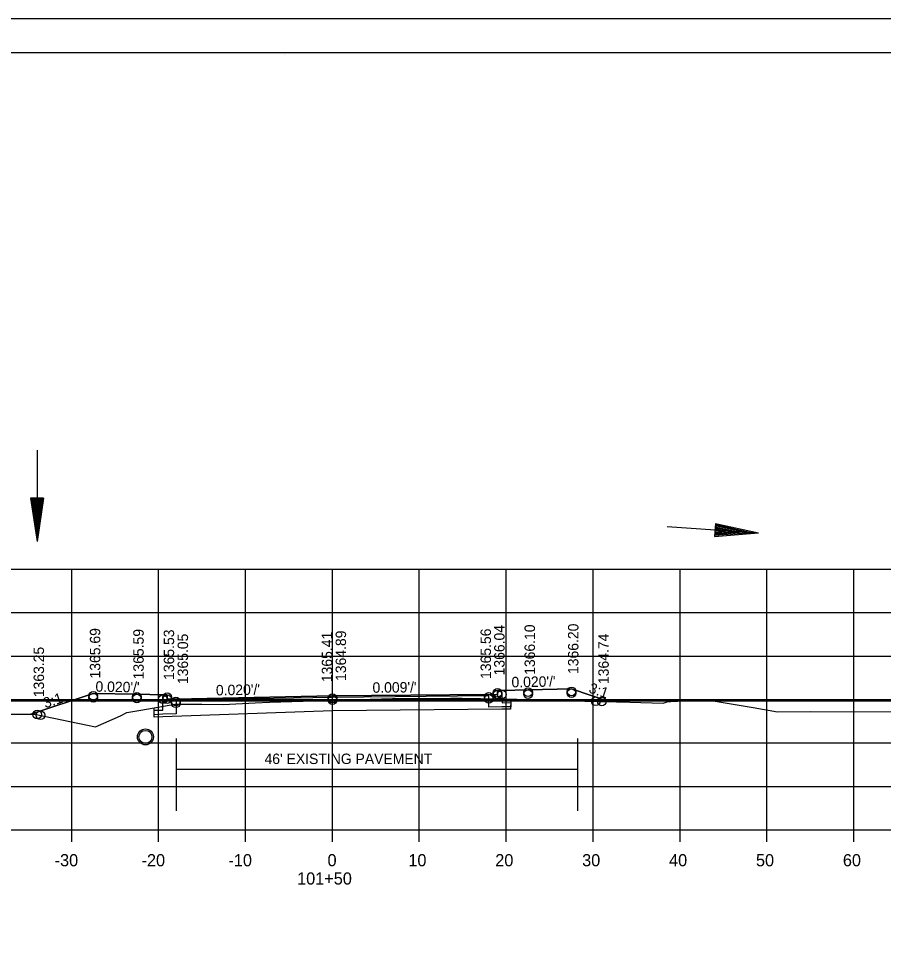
# Model space of a CAD drawing. Extents: x 1374311 to 1383814, y 384102 to 406278.
# Drawn here: x 1382684.7 to 1382784.3, y 385012.6 to 385119.2 of the extents above; entities that cross this region are included whole.
import ezdxf

# ---------------------------------------------------------------- set-up
doc = ezdxf.new("R2010")
doc.units = 0
for name, color, linetype in [('R_Axis', 7, 'Continuous'), ('R_Axis Annot', 7, 'Continuous'), ('R_Border', 7, 'Continuous'), ('R_Draft', 7, 'Continuous'), ('R_Exist Surface', 7, 'Continuous'), ('R_Fin Surface', 7, 'Continuous'), ('R_Grid', 7, 'Continuous'), ('R_No Plot', 7, 'Continuous'), ('R_Water', 7, 'Continuous'), ('R_Xsect Elev', 7, 'Continuous'), ('R_Xsect Slope', 7, 'Continuous')]:
    doc.layers.add(name, color=color, linetype=linetype)

msp = doc.modelspace()

# ---------------------------------------------------------------- linework, layer by layer
at = {"layer": 'R_Axis'}
for p, q in [((1382580.86, 385025.87), (1382860.86, 385025.87)), ((1382690.86, 385024.47), (1382690.86, 385025.87)), ((1382700.86, 385024.47), (1382700.86, 385025.87)), ((1382710.86, 385024.47), (1382710.86, 385025.87)), ((1382720.86, 385024.47), (1382720.86, 385025.87)), ((1382730.86, 385024.47), (1382730.86, 385025.87)), ((1382740.86, 385024.47), (1382740.86, 385025.87)), ((1382750.86, 385024.47), (1382750.86, 385025.87)), ((1382760.86, 385024.47), (1382760.86, 385025.87)), ((1382770.86, 385024.47), (1382770.86, 385025.87)), ((1382780.86, 385024.47), (1382780.86, 385025.87))]:
    msp.add_line(p, q, dxfattribs=at)
at = {"layer": 'R_Border'}
for p, q in [((1382562.86, 385115.33), (1382879.04, 385115.33)), ((1382715.38, 385115.07), (1382715.38, 385115.07)), ((1382715.38, 385115.07), (1382715.38, 385115.07))]:
    msp.add_line(p, q, dxfattribs=at)
at = {"layer": 'R_Draft'}
for p, q in [((1382686.12, 385064.05), (1382686.87, 385059.05)), ((1382687.62, 385064.05), (1382686.12, 385064.05)), ((1382686.24, 385064.05), (1382686.87, 385059.89)), ((1382686.37, 385064.05), (1382686.87, 385060.75)), ((1382686.49, 385064.05), (1382686.87, 385061.58)), ((1382686.62, 385064.05), (1382686.87, 385062.43)), ((1382686.75, 385064.05), (1382686.87, 385063.26)), ((1382687.62, 385064.05), (1382686.87, 385059.05)), ((1382687.11, 385064.05), (1382686.87, 385062.43)), ((1382687.36, 385064.05), (1382686.87, 385060.75)), ((1382687.49, 385064.05), (1382686.87, 385059.89)), ((1382687.24, 385064.05), (1382686.87, 385061.58)), ((1382686.98, 385064.05), (1382686.87, 385063.26)), ((1382764.94, 385061.13), (1382764.84, 385059.63)), ((1382764.9, 385060.62), (1382766.51, 385060.27)), ((1382764.91, 385060.75), (1382767.35, 385060.21)), ((1382764.92, 385060.88), (1382768.18, 385060.15)), ((1382764.93, 385061), (1382769.04, 385060.09)), ((1382764.94, 385061.13), (1382769.88, 385060.03)), ((1382764.84, 385059.76), (1382769.04, 385060.09)), ((1382764.84, 385059.63), (1382769.88, 385060.03)), ((1382764.85, 385059.88), (1382768.18, 385060.15)), ((1382764.86, 385060.01), (1382767.35, 385060.21)), ((1382764.87, 385060.13), (1382766.51, 385060.27)), ((1382764.88, 385060.26), (1382765.68, 385060.32)), ((1382764.9, 385060.5), (1382765.68, 385060.32))]:
    msp.add_line(p, q, dxfattribs=at)
at = {"layer": 'R_Exist Surface'}
msp.add_lwpolyline([(1382683.52, 385039.19), (1382686.71, 385039.17), (1382686.79, 385039.15), (1382693.61, 385037.73), (1382696.46, 385039), (1382697.22, 385039.36), (1382698.8, 385039.63), (1382702.72, 385040.31), (1382705.82, 385040.31), (1382708.31, 385040.3), (1382711.96, 385040.47), (1382713.61, 385040.54), (1382717.48, 385040.66), (1382727.76, 385040.98), (1382734.44, 385041.02), (1382735.81, 385041.02), (1382742.09, 385040.89), (1382742.78, 385040.88), (1382755.08, 385040.55), (1382758.91, 385040.45), (1382758.93, 385040.46), (1382759.5, 385040.64), (1382759.65, 385040.64), (1382759.8, 385040.64), (1382762.14, 385040.74), (1382763.77, 385040.85), (1382769.26, 385039.95), (1382772.06, 385039.44), (1382775.84, 385039.47), (1382788.37, 385039.43)], dxfattribs=at)
msp.add_circle((1382699.35, 385036.56), 0.917, dxfattribs=at)
at = {"layer": 'R_Fin Surface'}
for points in [[(1382686.17, 385039.17), (1382693.35, 385041.56), (1382698.35, 385041.46), (1382701.35, 385041.4), (1382701.85, 385041.4), (1382701.86, 385040.9), (1382702.86, 385040.92), (1382720.86, 385041.28), (1382738.86, 385041.44), (1382739.86, 385041.42), (1382739.87, 385041.92), (1382740.37, 385041.92), (1382743.37, 385041.98), (1382748.37, 385042.08), (1382752.77, 385040.61)], [(1382740.37, 385041.71), (1382740.38, 385040.5), (1382741.38, 385040.53), (1382741.37, 385040.03), (1382740.37, 385040.02), (1382738.87, 385040), (1382738.87, 385041.28), (1382720.86, 385041.11), (1382702.89, 385040.77), (1382702.89, 385039.21), (1382701.35, 385039.16), (1382700.35, 385039.12), (1382700.36, 385039.62), (1382701.36, 385039.64), (1382701.35, 385041.19)]]:
    msp.add_lwpolyline(points, dxfattribs=at)
at = {"layer": 'R_Grid'}
for p, q in [((1382580.86, 385055.87), (1382860.86, 385055.87)), ((1382690.86, 385025.87), (1382690.86, 385055.87)), ((1382700.86, 385025.87), (1382700.86, 385055.87)), ((1382710.86, 385025.87), (1382710.86, 385055.87)), ((1382720.86, 385025.87), (1382720.86, 385055.87)), ((1382730.86, 385025.87), (1382730.86, 385055.87)), ((1382740.86, 385025.87), (1382740.86, 385055.87)), ((1382750.86, 385025.87), (1382750.86, 385055.87)), ((1382760.86, 385025.87), (1382760.86, 385055.87)), ((1382770.86, 385025.87), (1382770.86, 385055.87)), ((1382780.86, 385025.87), (1382780.86, 385055.87)), ((1382580.86, 385050.87), (1382860.86, 385050.87)), ((1382580.86, 385045.87), (1382860.86, 385045.87)), ((1382580.86, 385040.87), (1382860.86, 385040.87)), ((1382580.86, 385040.7), (1382860.86, 385040.7)), ((1382580.86, 385035.87), (1382860.86, 385035.87)), ((1382580.86, 385030.87), (1382860.86, 385030.87)), ((1382580.86, 385025.87), (1382860.86, 385025.87))]:
    msp.add_line(p, q, dxfattribs=at)
at = {"layer": 'R_No Plot'}
msp.add_line((1382550.46, 385119.23), (1382883.79, 385119.23), dxfattribs=at)
for points in [[(1382550.45, 385119.23), (1382883.79, 385119.23), (1382883.79, 384905.89), (1382550.45, 384905.89)], [(1382796.78, 385115.33), (1382796.78, 385105.45), (1382832.51, 385105.45), (1382832.51, 385102.53), (1382855.71, 385102.53), (1382855.71, 385079.32), (1382879.04, 385079.32), (1382879.04, 384909.87), (1382562.86, 384909.87), (1382562.86, 385115.33)], [(1382686.17, 385039.17), (1382686.71, 385039.17), (1382686.79, 385039.15), (1382693.61, 385037.73), (1382696.46, 385039), (1382697.22, 385039.36), (1382698.8, 385039.63), (1382702.72, 385040.31), (1382705.82, 385040.31), (1382708.31, 385040.3), (1382711.96, 385040.47), (1382713.61, 385040.54), (1382717.48, 385040.66), (1382727.76, 385040.98), (1382734.44, 385041.02), (1382735.81, 385041.02), (1382742.09, 385040.89), (1382742.78, 385040.88), (1382752.77, 385040.61), (1382748.37, 385042.08), (1382743.37, 385041.98), (1382740.37, 385041.92), (1382739.87, 385041.92), (1382739.86, 385041.42), (1382738.86, 385041.44), (1382720.86, 385041.28), (1382702.86, 385040.92), (1382701.86, 385040.9), (1382701.85, 385041.4), (1382701.35, 385041.4), (1382698.35, 385041.46), (1382693.35, 385041.56)], [(1382700.35, 385038.84), (1382700.35, 385039.9), (1382702.72, 385040.31), (1382705.82, 385040.31), (1382708.31, 385040.3), (1382711.96, 385040.47), (1382713.61, 385040.54), (1382717.48, 385040.66), (1382727.76, 385040.98), (1382734.44, 385041.02), (1382735.81, 385041.02), (1382741.38, 385040.9), (1382741.38, 385040.53), (1382741.38, 385040.25), (1382741.38, 385040.25), (1382741.37, 385039.75), (1382740.37, 385039.74), (1382720.86, 385039.57), (1382701.35, 385038.88)]]:
    msp.add_lwpolyline(points, close=True, dxfattribs=at)
for centre in [(1382693.35, 385041.28), (1382693.35, 385041.07), (1382698.35, 385041.18), (1382698.35, 385040.97), (1382701.35, 385040.91), (1382701.85, 385041.12), (1382701.85, 385040.91), (1382720.86, 385041), (1382738.86, 385041.16), (1382738.86, 385040.95), (1382739.87, 385041.64), (1382739.87, 385041.43), (1382740.37, 385041.43), (1382743.37, 385041.7), (1382743.37, 385041.49), (1382748.37, 385041.8), (1382748.37, 385041.59), (1382702.86, 385040.64), (1382702.86, 385040.43), (1382720.86, 385040.79), (1382751.18, 385040.66), (1382751.86, 385040.64), (1382686.88, 385039.13), (1382686.88, 385039.13), (1382687.27, 385039.05), (1382687.27, 385039.05)]:
    msp.add_circle(centre, 0.5, dxfattribs=at)
at = {"layer": 'R_Water'}
for p, q in [((1382686.87, 385069.56), (1382686.87, 385059.05)), ((1382759.39, 385060.76), (1382769.88, 385060.03)), ((1382702.91, 385028.05), (1382702.91, 385036.37)), ((1382749.09, 385028.05), (1382749.09, 385036.37)), ((1382702.91, 385032.84), (1382749.09, 385032.84))]:
    msp.add_line(p, q, dxfattribs=at)
msp.add_circle((1382699.35, 385036.56), 0.75, dxfattribs=at)

# ---------------------------------------------------------------- texts
at = {"layer": 'R_Axis Annot'}
for s, p in [('-30', (1382688.9, 385021.67)), ('-20', (1382698.9, 385021.67)), ('-10', (1382708.9, 385021.67)), ('0', (1382720.3, 385021.67)), ('10', (1382729.6, 385021.67)), ('20', (1382739.6, 385021.67)), ('30', (1382749.6, 385021.67)), ('40', (1382759.6, 385021.67)), ('50', (1382769.6, 385021.67)), ('60', (1382779.6, 385021.67)), ('101+50', (1382716.8, 385019.57))]:
    msp.add_text(s, height=1.4, dxfattribs=at).set_placement(p)
at = {"layer": 'R_Water'}
msp.add_text("46' EXISTING PAVEMENT", height=1.2, dxfattribs=at).set_placement((1382713.05, 385033.44))
at = {"layer": 'R_Xsect Elev'}
for s, p in [('1365.69', (1382694.15, 385043.28)), ('1365.59', (1382699.15, 385043.18)), ('1365.53', (1382702.65, 385043.12)), ('1365.56', (1382739.11, 385043.23)), ('1366.04', (1382740.67, 385043.64)), ('1366.10', (1382744.17, 385043.7)), ('1366.20', (1382749.17, 385043.8)), ('1365.05', (1382704.25, 385042.64)), ('1365.41', (1382720.84, 385042.86)), ('1364.89', (1382722.43, 385043)), ('1364.74', (1382752.66, 385042.64)), ('1363.25', (1382687.68, 385041.13))]:
    msp.add_text(s, height=1.2, rotation=90, dxfattribs=at).set_placement(p)
at = {"layer": 'R_Xsect Slope'}
for s, rotation, p in [("0.020'/'", 1.1458, (1382741.48, 385042.26)), ("0.020'/'", 358.8542, (1382693.59, 385041.77)), ("0.020'/'", 1.1458, (1382707.47, 385041.33)), ("0.009'/'", 0.4992, (1382725.48, 385041.64)), ('3:1', 341.5651, (1382750.27, 385041.69)), ('3:1', 18.4349, (1382687.82, 385039.84))]:
    msp.add_text(s, height=1.2, rotation=rotation, dxfattribs=at).set_placement(p)

doc.saveas('drawing.dxf')
